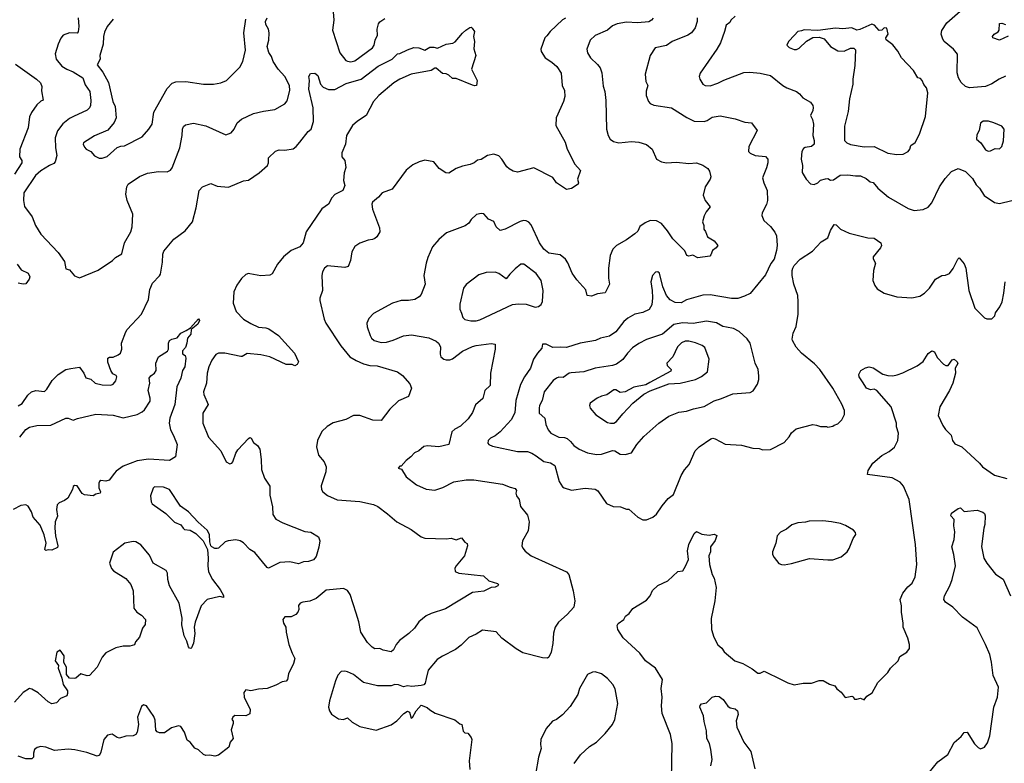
# Model space of a CAD drawing. Extents: x 1933546 to 2138868, y 524910 to 667279.
# Tile 434 of 466: x 2077537 to 2085404, y 613166 to 619110. Entities that reach past the tile are written whole.
import ezdxf

# ---------------------------------------------------------------- set-up
doc = ezdxf.new("R2010")
doc.units = 0

msp = doc.modelspace()

# ---------------------------------------------------------------- linework, layer by layer
at = {"layer": '0CON10XD'}
for points in [[(2080030, 619305), (2080047.5, 619105), (2080036.9, 619025), (2080094.2, 618845), (2080143.8, 618785), (2080157.3, 618777.3), (2080182.7, 618772.7), (2080215, 618780.6), (2080355.7, 618885), (2080368.9, 618905), (2080377.1, 618945), (2080395.7, 618985), (2080394.5, 619035.5), (2080405, 619077.5), (2080415, 619093.3), (2080455, 619119.2)], [(2085415, 618658.6), (2085363.3, 618635), (2085305, 618598), (2085253.6, 618576.4), (2085125, 618564.2), (2085095, 618575.7), (2085058.8, 618608.8), (2085037.8, 618645), (2085028.1, 618685), (2085030.5, 618835), (2084999.2, 618875), (2084925, 618935.8), (2084912.2, 618955), (2084899.4, 618995), (2084905, 619023.8), (2084944.7, 619085.3), (2085052.3, 619177.7)], [(2081897.2, 619122.8), (2081875, 619110), (2081774.6, 619015.4), (2081750.3, 618979.7), (2081732.5, 618965), (2081702, 618875), (2081703.8, 618855), (2081735.7, 618805.7), (2081790.3, 618770.3), (2081828.8, 618735), (2081862.3, 618682.3), (2081872.5, 618585), (2081889.2, 618545), (2081892.9, 618495), (2081882.9, 618455), (2081861.3, 618408.7), (2081824, 618325), (2081820, 618265), (2081895, 618130), (2081912.5, 618075), (2081974.1, 617954.1), (2082017.5, 617905), (2081993.8, 617835), (2082003.3, 617805), (2082000, 617795), (2081945, 617760), (2081905, 617753.3), (2081826.7, 617805), (2081797.3, 617847.3), (2081645.8, 617925.8), (2081515, 617891.4), (2081479.4, 617899.4), (2081447, 617917), (2081428.8, 617935), (2081390.8, 617995), (2081365, 618021.2), (2081325, 618034), (2081275, 618023.8), (2081225, 617992), (2081194.1, 617985.9), (2081167.5, 617965), (2081137.7, 617952.3), (2081075, 617938.8), (2081025, 617920), (2080965, 617884.4), (2080943.3, 617885), (2080889.3, 617919.3), (2080845, 617972.5), (2080775, 617986.7), (2080730, 617975), (2080679.3, 617950.7), (2080624.1, 617905.9), (2080513.3, 617755), (2080433.3, 617725), (2080405, 617690), (2080355, 617650), (2080350, 617635), (2080355.6, 617595), (2080411.8, 617445), (2080413.8, 617415), (2080390.4, 617375), (2080375, 617361.2), (2080355, 617352.2), (2080321.2, 617348.8), (2080255, 617324), (2080215, 617296.2), (2080190.8, 617255), (2080180.8, 617185), (2080162.7, 617137.3), (2080135, 617129.2), (2079997, 617143), (2079972.5, 617125), (2079956.7, 617095), (2079950, 617065), (2079956.7, 616945), (2079936.2, 616885), (2079936, 616865), (2079969.2, 616715), (2079982.5, 616685), (2080104.1, 616504.1), (2080175, 616415.6), (2080225, 616384.3), (2080285, 616358.1), (2080335, 616346.9), (2080393, 616343), (2080555, 616296.2), (2080596.3, 616266.3), (2080655, 616200), (2080668.2, 616165), (2080642.4, 616097.6), (2080565, 616064.5), (2080494.6, 615995.4), (2080425, 615906.2), (2080357.9, 615907.9), (2080255, 615946.9), (2080205, 615945.8), (2080142.5, 615915), (2080041.9, 615888.1), (2079992.7, 615857.3), (2079952.3, 615817.7), (2079916.2, 615745), (2079908.8, 615695), (2079925, 615630), (2079971.2, 615575), (2079986.2, 615535), (2079982, 615495), (2079946, 615385), (2079948.8, 615355), (2079960, 615335), (2079995.8, 615305.8), (2080075, 615272), (2080255, 615258.6), (2080365, 615234.2), (2080397.6, 615217.6), (2080475, 615160.8), (2080551.2, 615095), (2080665.5, 615035.5), (2080745, 614976.2), (2080775, 614964.2), (2080945, 614961.2), (2080985, 614966.7), (2081025, 614953.3), (2081067, 614967), (2081093.6, 614933.6), (2081113, 614923), (2081116.2, 614905), (2081090, 614825), (2081023.8, 614745), (2081014, 614725), (2081017.7, 614697.7), (2081045, 614684.3), (2081244.3, 614664.3), (2081285, 614623.8), (2081355, 614603.8), (2081362, 614595), (2081358, 614585), (2081335, 614574.3), (2081305, 614570.8), (2081245, 614541.1), (2081155, 614532), (2080938.3, 614401.7), (2080825, 614363.8), (2080785.8, 614344.2), (2080725, 614296.7), (2080691.2, 614245), (2080647.6, 614202.4), (2080572, 614148), (2080545.7, 614115), (2080525, 614074), (2080505, 614056), (2080440.3, 614070.3), (2080415, 614083.8), (2080375, 614081.2), (2080353.2, 614093.2), (2080315, 614131.2), (2080262, 614215), (2080247.9, 614297.9), (2080225.8, 614365), (2080178, 614515), (2080155, 614546.7), (2080125, 614563.3), (2079985, 614548.8), (2079905, 614482), (2079855, 614460.8), (2079800, 614455), (2079777.5, 614445), (2079763.6, 614426.4), (2079766.7, 614395), (2079760, 614375), (2079742.5, 614355), (2079705, 614336.7), (2079655, 614336.7), (2079640, 614315), (2079646.2, 614285), (2079663.8, 614255), (2079666.2, 614215), (2079688.8, 614115), (2079714, 614045), (2079736.4, 614003.6), (2079725.9, 613964.1), (2079685, 613880), (2079677.5, 613835), (2079665, 613822.5), (2079635, 613817.5), (2079585, 613790), (2079515, 613763.8), (2079445, 613757.5), (2079385, 613744), (2079345, 613753.3), (2079328.8, 613731.2), (2079330, 613695), (2079377.5, 613595), (2079375, 613560), (2079345, 613546), (2079255, 613547.5), (2079240, 613535), (2079232.5, 613515), (2079241.7, 613501.7), (2079242.5, 613485), (2079227.5, 613432.5), (2079242.5, 613365), (2079218, 613335), (2079207.5, 613295), (2079125, 613231.4), (2079095, 613224), (2079055, 613231.2), (2079025, 613229.2), (2079005, 613236.2), (2078965, 613273.3), (2078935.7, 613285.7), (2078900, 613335), (2078875, 613352), (2078854.2, 613414.2), (2078825, 613461.2), (2078805, 613464.2), (2078751.3, 613448.7), (2078695, 613410), (2078655, 613408), (2078635, 613416.2), (2078625, 613430), (2078619.5, 613509.5), (2078609.7, 613539.7), (2078550, 613625), (2078525, 613632.5), (2078509.3, 613620.7), (2078478.6, 613535), (2078487.1, 613475), (2078475.7, 613415), (2078465, 613396), (2078445, 613385.7), (2078385, 613382.5), (2078335, 613367.1), (2078315, 613372.9), (2078275, 613398), (2078238.9, 613391.1), (2078208.1, 613355), (2078184.6, 613255.4), (2078175, 613232), (2078155, 613223.5), (2078072.6, 613252.6), (2077976.8, 613273.2), (2077925, 613278.9), (2077815, 613269.4), (2077745, 613295.7), (2077705, 613300), (2077677, 613293), (2077655, 613276.7), (2077646.1, 613246.1), (2077646.7, 613215), (2077635, 613202.5), (2077585, 613202.5), (2077525, 613223.8)], [(2078004.2, 619125.8), (2078008.9, 619055), (2078005, 619012.5), (2077995, 619002.9), (2077935, 619004.3), (2077884.6, 618985.4), (2077867, 618963), (2077845.6, 618915), (2077821.7, 618838.3), (2077827.5, 618795), (2077875, 618738.6), (2077913.9, 618713.9), (2077965, 618692.5), (2078040.8, 618645), (2078060.2, 618590.2), (2078096.9, 618535), (2078105.7, 618465), (2078104, 618425), (2078096, 618405), (2078075, 618387.5), (2077966.7, 618335), (2077935, 618320), (2077882, 618278), (2077838.4, 618221.6), (2077820.5, 618165), (2077822.7, 618085), (2077832.5, 618025), (2077820.9, 617975), (2077810.8, 617959.2), (2077775, 617945.5), (2077705, 617901.5), (2077664.5, 617865), (2077571.1, 617725), (2077567.8, 617665), (2077575.5, 617615.5), (2077636, 617535), (2077662, 617465), (2077705, 617396.7), (2077845, 617250), (2077896.1, 617176.1), (2077905, 617117.5), (2077935, 617110), (2077975, 617062.5), (2078015, 617047.5), (2078165, 617106.7), (2078277.5, 617185), (2078301.7, 617208.3), (2078352.1, 617237.9), (2078375.7, 617325), (2078425.6, 617414.4), (2078436.9, 617455), (2078441.9, 617555), (2078396.7, 617665), (2078385.6, 617715), (2078393.1, 617775), (2078405, 617794), (2078494.5, 617855.5), (2078557.9, 617882.1), (2078645, 617895.6), (2078715, 617894.2), (2078742.6, 617907.4), (2078756.5, 617925), (2078815.5, 618085), (2078835.8, 618185), (2078837.1, 618235), (2078845.8, 618255), (2078861.8, 618268.2), (2078925, 618281.9), (2079025, 618262), (2079185, 618188.8), (2079225.8, 618204.2), (2079251.2, 618235), (2079273.8, 618285), (2079310, 618315), (2079405, 618360), (2079485, 618380), (2079575, 618391.2), (2079655, 618436.7), (2079675, 618462.5), (2079695.4, 618545), (2079692.7, 618585), (2079656.2, 618656.2), (2079603.3, 618715), (2079561.9, 618775), (2079548, 618815), (2079527, 618847), (2079515.6, 618895), (2079527.3, 618945), (2079530.6, 619005), (2079524.3, 619034.3), (2079502.7, 619072.7), (2079500.8, 619095), (2079515, 619125.8)], [(2078283.8, 619115), (2078235, 619056.7), (2078215, 619010), (2078206.2, 618975), (2078204, 618915), (2078177, 618823), (2078180, 618795), (2078155, 618750), (2078200.9, 618690.9), (2078246.7, 618606.7), (2078280.7, 618455), (2078298.6, 618415), (2078308.4, 618325), (2078292.8, 618287.2), (2078242.1, 618227.9), (2078135, 618182.5), (2078046.7, 618125), (2078043.8, 618115), (2078055, 618090), (2078067.5, 618075), (2078105, 618056.7), (2078135, 618022.5), (2078173, 618003), (2078195, 618002.5), (2078235, 618017.5), (2078315, 618088), (2078345, 618100), (2078375, 618101.2), (2078515.7, 618174.3), (2078568.8, 618235), (2078594.2, 618275.8), (2078609.5, 618369.5), (2078715, 618558.8), (2078755, 618602), (2078785, 618612.5), (2078865, 618616.9), (2079005, 618594.2), (2079085.7, 618594.3), (2079145, 618606), (2079190, 618625), (2079295, 618730), (2079320, 618775), (2079340.6, 618865), (2079328.2, 619005), (2079344.7, 619115.3)], [(2082951.1, 619125), (2082951.5, 619095), (2082934.4, 619045), (2082905.4, 619004.6), (2082875, 618985.6), (2082750, 618935), (2082705, 618904.2), (2082614.5, 618885.5), (2082574, 618825), (2082533.6, 618673.6), (2082540, 618615), (2082556.4, 618583.6), (2082541.7, 618538.3), (2082543.8, 618505), (2082562.5, 618455), (2082575, 618440), (2082605, 618427.5), (2082745, 618404.3), (2082867.6, 618327.6), (2082925, 618300), (2083005, 618297.1), (2083030, 618305), (2083070, 618330), (2083135, 618342.3), (2083255, 618317.9), (2083331.8, 618291.8), (2083385.4, 618285.4), (2083428.6, 618225), (2083362, 618095), (2083361.2, 618055), (2083373, 618043), (2083412.5, 618025), (2083495.9, 618015.9), (2083513.8, 617995), (2083514, 617965), (2083504.2, 617925), (2083472.9, 617845), (2083482.5, 617805), (2083510.8, 617745), (2083511.9, 617665), (2083505, 617633.8), (2083470, 617565), (2083468, 617545), (2083484, 617505), (2083537.2, 617457.2), (2083571.3, 617411.3), (2083583, 617383), (2083590, 617305), (2083585.5, 617265.5), (2083565.3, 617195), (2083538.3, 617161.7), (2083495, 617070.8), (2083375, 616921.9), (2083329.8, 616900.2), (2083275, 616882.2), (2083225, 616880), (2083055, 616909.5), (2082995, 616908.5), (2082865, 616870.8), (2082822.6, 616847.4), (2082775, 616848.2), (2082735, 616870.6), (2082705.7, 616905), (2082675.8, 616975), (2082648, 617085), (2082635, 617093.8), (2082617.7, 617092.3), (2082594.4, 617065.6), (2082580, 617015), (2082591.9, 616945), (2082594.4, 616885.6), (2082588.3, 616831.7), (2082567, 616793), (2082515, 616769.2), (2082453.3, 616755), (2082395, 616722.9), (2082365, 616697.5), (2082300.8, 616615), (2082250.3, 616579.7), (2082176.6, 616563.4), (2082136.7, 616545), (2082093.8, 616536.2), (2082014.5, 616525.5), (2081905, 616489.5), (2081856.9, 616493.1), (2081798.3, 616488.3), (2081745, 616515.7), (2081715, 616516.7), (2081708.6, 616485), (2081674, 616445), (2081643.8, 616395), (2081618.5, 616325), (2081570.3, 616255), (2081538.5, 616195), (2081502.3, 616065), (2081492.8, 615967.2), (2081465, 615912), (2081375, 615816.2), (2081335, 615784.3), (2081298.8, 615765), (2081280, 615745), (2081278.8, 615725), (2081286.2, 615715), (2081315, 615700.6), (2081515, 615657.5), (2081595, 615659.2), (2081630, 615645), (2081662.5, 615622.5), (2081725, 615578.9), (2081777.6, 615567.6), (2081812.5, 615545), (2081848.3, 615418.3), (2081875, 615376.7), (2081887.7, 615367.7), (2081945, 615350), (2082055.9, 615365.9), (2082135.9, 615355.9), (2082157.5, 615345), (2082225, 615242.5), (2082278.3, 615218.3), (2082336.4, 615216.4), (2082385, 615197.5), (2082405, 615197.5), (2082475, 615132.5), (2082515, 615112.5), (2082545, 615112.5), (2082595, 615133.3), (2082625, 615156.2), (2082670.8, 615225), (2082718.3, 615281.7), (2082761.2, 615315), (2082823.2, 615466.8), (2082849.2, 615510.8), (2082885.3, 615554.7), (2082935, 615664.4), (2082965, 615695.7), (2083059.7, 615760.3)], [(2082598.3, 619121.7), (2082586.2, 619105), (2082565, 619094), (2082474.5, 619084.5), (2082385, 619088.9), (2082312, 619078), (2082275, 619060), (2082232.5, 619025), (2082135, 618984.2), (2082094, 618945), (2082068, 618875), (2082074.4, 618844.4), (2082099.2, 618805), (2082152.6, 618752.6), (2082174.2, 618725), (2082188.8, 618685), (2082198.3, 618578.3), (2082212.2, 618535), (2082220.5, 618465), (2082225.6, 618235), (2082238.6, 618185), (2082255, 618153.8), (2082282.5, 618135), (2082325, 618126), (2082425, 618135.6), (2082485, 618130.6), (2082545, 618111.2), (2082590, 618075), (2082626.1, 617996.1), (2082665, 617973.8), (2082706.1, 617966.1), (2082785, 617970.8), (2082885, 617960), (2082945, 617966.7), (2082995, 617946.7), (2083035, 617920), (2083048.8, 617898.8), (2083059.2, 617855), (2083052.9, 617835), (2083013.8, 617775), (2082997, 617707), (2083013.3, 617665), (2083053.3, 617615), (2083021.2, 617575), (2083005, 617542.5)], [(2083255, 619138), (2083220, 619105), (2083211.7, 619088.3), (2083181.2, 619065), (2083170, 619015), (2083137.1, 618925), (2083108.6, 618875), (2082975, 618683.3), (2082967.5, 618655), (2082970.8, 618635), (2082995, 618594), (2083015, 618584.2), (2083055, 618580.6), (2083115, 618601.9), (2083162.2, 618627.8), (2083322.6, 618687.4), (2083371.7, 618691.7), (2083453.2, 618683.2), (2083535, 618662.5), (2083635, 618584), (2083665.7, 618565.7), (2083745, 618535.8), (2083766.7, 618516.7)], [(2077525, 616024), (2077557.9, 616042.1), (2077602.8, 616107.2), (2077630.8, 616135), (2077665, 616145.6), (2077735, 616138.8), (2077754.1, 616155.9), (2077797.5, 616225), (2077845, 616273.1), (2077905, 616312.5), (2077945, 616322.5), (2078015, 616331.2), (2078050.8, 616285), (2078066.1, 616246.1), (2078105.9, 616235.9), (2078140, 616205), (2078195, 616190), (2078265, 616188.8), (2078285, 616196.7), (2078305.9, 616224.1), (2078312.5, 616255), (2078307.5, 616265), (2078280, 616280), (2078264.4, 616304.4), (2078241.9, 616371.9), (2078240, 616405), (2078255, 616412.5), (2078285, 616413.3), (2078325, 616430), (2078342.5, 616445), (2078353.1, 616475), (2078349.2, 616525), (2078385.7, 616615), (2078396.6, 616633.4), (2078509.2, 616755), (2078565, 616872.5), (2078575.6, 616954.4), (2078597, 617003), (2078655, 617061.2), (2078663.2, 617076.8), (2078678.3, 617171.7), (2078680.8, 617235), (2078689.5, 617260.5), (2078768, 617355), (2078858.8, 617421.2), (2078918.9, 617495), (2078946.4, 617605), (2078972, 617745), (2078996.7, 617775), (2079065, 617800), (2079115, 617778.8), (2079205, 617770), (2079325, 617821.2), (2079365, 617826.2), (2079450, 617885), (2079516.2, 617945), (2079524, 617965), (2079526, 618005), (2079582.2, 618057.8), (2079611.1, 618068.9), (2079655, 618066.9), (2079721.1, 618078.9), (2079745, 618095.7), (2079775, 618130), (2079843, 618217), (2079865, 618235.7), (2079883.6, 618295), (2079881.8, 618405), (2079847.1, 618555), (2079853.3, 618625), (2079848.6, 618655), (2079861.2, 618678.8), (2079895, 618682), (2079920, 618665), (2079941.9, 618595), (2079960.9, 618570.9), (2080005, 618552.9), (2080055, 618551.3), (2080145, 618599.2), (2080266, 618634), (2080400.9, 618739.1), (2080512.5, 618795), (2080555, 618837.8), (2080575, 618839.1), (2080635, 618870), (2080687.3, 618887.3), (2080725, 618886.2), (2080775, 618867.5), (2080815, 618890), (2080845, 618889.2), (2080875, 618882), (2080945, 618914), (2080997.7, 618922.3), (2081015.9, 618934.1), (2081075, 619003.3), (2081102.5, 619025), (2081135, 619046.7), (2081145, 619050), (2081153, 619043), (2081170, 619015), (2081162.5, 618975), (2081170, 618935), (2081167, 618877), (2081182.5, 618825), (2081147.5, 618715), (2081191.2, 618625), (2081186, 618584), (2081175, 618580), (2081155, 618586.7), (2081025, 618640), (2080995, 618640), (2080965, 618667.5), (2080945, 618676.7), (2080915, 618680), (2080865, 618722.5), (2080855, 618722.5), (2080825, 618703.8), (2080664.2, 618675.8), (2080575, 618635.8), (2080526, 618605), (2080406, 618505), (2080363.4, 618456.6), (2080305.5, 618344.5), (2080235, 618297.5), (2080197.5, 618265), (2080147.5, 618185), (2080139.6, 618115), (2080112.1, 618045), (2080112, 618015), (2080134.5, 617984.5), (2080142.5, 617927.5), (2080130.8, 617885), (2080125.6, 617825), (2080136, 617785), (2080120, 617745), (2080055, 617712.2), (2080031.4, 617685), (2080005.5, 617634.5), (2079952.4, 617597.6), (2079825.4, 617415), (2079801.8, 617325), (2079775, 617295.4), (2079705.4, 617264.6), (2079644.6, 617215.4), (2079598.1, 617155), (2079555, 617078), (2079535, 617068.6), (2079465, 617061.1), (2079377.1, 617077.1), (2079365, 617080), (2079345, 617072.9), (2079308.3, 617041.7), (2079270.9, 616989.1), (2079246.9, 616935), (2079242.9, 616845), (2079266.6, 616776.6), (2079325, 616716), (2079382.6, 616682.6), (2079445, 616652.9), (2079502.7, 616647.3), (2079528, 616638), (2079605, 616584.2), (2079734, 616445), (2079765.8, 616375), (2079755, 616354), (2079735, 616342.5), (2079715, 616352.5), (2079665, 616354.5), (2079535, 616415.6), (2079465, 616431.2), (2079355, 616442.3), (2079315, 616417.3), (2079305, 616417.1), (2079175, 616445.5), (2079126.6, 616443.4), (2079105, 616432.5), (2079071.7, 616388.3), (2079049.4, 616335), (2079035.4, 616285), (2079030.9, 616205), (2079006.7, 616135), (2079008.1, 616115), (2079044.3, 616035), (2079001.2, 615965), (2078999.2, 615885), (2079045, 615773.8), (2079144.3, 615664.3), (2079186.7, 615575), (2079215, 615560), (2079232.5, 615565), (2079240, 615575), (2079264.2, 615645.8), (2079279.5, 615670.5), (2079365, 615762), (2079375, 615770), (2079385.7, 615765.7), (2079405, 615730), (2079437, 615707), (2079455.8, 615675.8), (2079466, 615595), (2079468, 615515), (2079494.1, 615444.1), (2079535, 615380), (2079535, 615310), (2079555.8, 615215), (2079560, 615155), (2079585, 615116.2), (2079638.3, 615088.3), (2079815, 615020), (2079863.2, 615013.2), (2079925, 614976), (2079936.4, 614945), (2079927.2, 614892.8), (2079905, 614818.1), (2079885, 614792.5), (2079845, 614778.5), (2079805, 614777.5), (2079765, 614758.9), (2079695, 614777.5), (2079615, 614770), (2079525, 614726.2), (2079515, 614731.2), (2079415, 614850), (2079375, 614873.8), (2079325, 614927.1), (2079297.5, 614945), (2079265, 614952.7), (2079203.3, 614945), (2079180, 614935), (2079125, 614886.2), (2079113.6, 614883.6), (2079095, 614883.3), (2079072.5, 614895), (2079063.8, 614903.8), (2079056.1, 614936.1), (2079052.5, 614995), (2079035, 615028.8), (2078963.3, 615093.3), (2078885, 615175.7), (2078821.9, 615221.9), (2078735, 615354.2), (2078685, 615372.9), (2078613.3, 615375), (2078604.2, 615365), (2078582, 615305), (2078588.6, 615255), (2078595, 615240.8), (2078705, 615162.9), (2078775, 615094), (2078825, 615071.2), (2078842, 615045), (2078855, 615036), (2078898.8, 615028.8), (2078945, 615003.3), (2079004.1, 614944.1), (2079036.7, 614875), (2079044.2, 614804.2), (2079039.4, 614745), (2079045.6, 614695), (2079078, 614635), (2079140, 614555), (2079166, 614506), (2079165, 614490), (2079135, 614498.8), (2079035, 614474), (2078985.8, 614425), (2078937.8, 614295), (2078932.2, 614255), (2078937, 614203), (2078925.7, 614125), (2078910.5, 614089.5), (2078905, 614083.3), (2078895, 614086.2), (2078885, 614096.7), (2078872.9, 614142.9), (2078850, 614185), (2078833, 614273), (2078836, 614325), (2078810.5, 614445), (2078733.1, 614583.1), (2078721.1, 614635), (2078717.8, 614685), (2078707.2, 614707.2), (2078604.4, 614765), (2078575, 614830), (2078505, 614910.8), (2078465, 614935.7), (2078445, 614937.5), (2078375.8, 614924.2), (2078353.6, 614906.4), (2078285, 614853.3), (2078254.5, 614764.5), (2078271.7, 614721.7), (2078286.2, 614705), (2078385, 614644), (2078424.2, 614595), (2078443.1, 614545), (2078450, 614405), (2078473.8, 614375), (2078511.2, 614351.2), (2078541.2, 614315), (2078540, 614275), (2078518.8, 614245), (2078493.3, 614175), (2078463, 614137), (2078455, 614112.5), (2078417.7, 614102.3), (2078365, 614102.5), (2078305, 614089.2), (2078225, 614048), (2078196, 614015), (2078155, 613933.3), (2078095, 613866.7), (2078075, 613866.2), (2078025, 613880), (2077985, 613846.2), (2077975, 613844), (2077935, 613847.5), (2077910, 613875), (2077910, 613935), (2077890.7, 613970.7), (2077891.2, 614025), (2077859.5, 614069.5), (2077832.9, 614055), (2077821.2, 613985), (2077846.4, 613946.4), (2077843.8, 613925), (2077873.3, 613845), (2077883.3, 613795), (2077918, 613745), (2077920, 613725), (2077912.5, 613705), (2077862.5, 613685), (2077830.7, 613649.3), (2077795, 613640), (2077765, 613656.7), (2077685, 613729.4), (2077635, 613758.8), (2077615, 613763.3), (2077565, 613732.5), (2077495, 613654.3)], [(2084545, 618032), (2084595, 618033.8), (2084636.7, 618055), (2084650, 618075), (2084658.8, 618105), (2084693, 618127), (2084728, 618195), (2084774, 618335), (2084794, 618525), (2084783.8, 618565), (2084762.4, 618592.4), (2084748, 618625), (2084735, 618638.8), (2084712.5, 618645), (2084678.6, 618705), (2084583.3, 618805), (2084555, 618857.5), (2084515, 618910), (2084459.3, 618949.3), (2084458.8, 618965), (2084476.7, 618995), (2084465, 619042.5), (2084445, 619043.8), (2084425, 619026.7), (2084405, 619022.5), (2084366.4, 619066.4), (2084345, 619073.3), (2084249.5, 619030.5), (2084225, 619026.7), (2084185, 619046), (2084115, 619036), (2084055, 619042), (2083915, 619022.5), (2083805, 619030), (2083785, 619020), (2083755, 619016.7), (2083727.5, 618985), (2083680, 618935), (2083667.5, 618905), (2083685, 618886.7), (2083725, 618872.9), (2083745, 618872.9), (2083765, 618881.2), (2083825, 618937.5), (2083875, 618967.5), (2083925, 618970), (2083965, 618957.5), (2084015, 618896.7), (2084075, 618861.2), (2084125, 618858), (2084175, 618883.3), (2084201.7, 618881.7), (2084215, 618870), (2084210, 618745), (2084194.4, 618635.6), (2084194.2, 618595), (2084166.4, 618476.4), (2084157.8, 618375), (2084127.9, 618257.9), (2084126.7, 618145), (2084145, 618125.6), (2084175, 618112.2), (2084285, 618094.5), (2084365, 618095.5), (2084475, 618044), (2084545, 618032)], [(2085435, 618978.1), (2085365, 618947.5), (2085312.5, 618965), (2085310, 618975), (2085323.8, 618995), (2085355, 619012.9), (2085364.3, 619025), (2085365, 619080), (2085385, 619081.2), (2085415, 619071.2)], [(2077504.3, 618754.3), (2077672.5, 618635), (2077704.3, 618605), (2077714.5, 618575), (2077711.9, 618541.9), (2077723.3, 618466.7), (2077705, 618458), (2077675, 618429.2), (2077631.4, 618368.6), (2077616.1, 618333.9), (2077605.3, 618245), (2077538.9, 618075), (2077534.6, 618015), (2077554.6, 617984.6), (2077554.6, 617965), (2077495, 617874.4)], [(2083766.7, 618516.7), (2083795.9, 618485.9), (2083855, 618450), (2083873.8, 618425), (2083877.7, 618407.7), (2083875.8, 618384.2), (2083856, 618345), (2083872.3, 618312.3), (2083880.7, 618275), (2083874.2, 618185), (2083886.4, 618145), (2083885, 618116.2), (2083865, 618095.3), (2083812.6, 618087.4), (2083800, 618080), (2083785.8, 618055), (2083782, 617995), (2083791.2, 617945), (2083788.3, 617888.3), (2083822.5, 617835), (2083857, 617797), (2083885, 617792), (2083914.3, 617805.7), (2083935, 617826.2), (2083975, 617838.8), (2083995, 617840), (2084015, 617827.5), (2084039.3, 617830.7), (2084093.1, 617866.9), (2084155, 617871.1), (2084215, 617860.6), (2084255, 617860.8), (2084300.9, 617840.9), (2084333.8, 617815), (2084357.3, 617807.3), (2084395, 617764.3), (2084480.2, 617690.2), (2084635, 617600), (2084685, 617584), (2084755, 617592.5), (2084795, 617611.2), (2084825, 617646.7), (2084886.2, 617775), (2084930.8, 617839.2), (2084983.1, 617896.9), (2085035, 617920), (2085095, 617896.2), (2085149.8, 617839.8), (2085179.1, 617789.1), (2085205, 617763.3), (2085243.8, 617705), (2085325, 617648.8), (2085365, 617641.2), (2085463.6, 617663.6)], [(2085275, 618058), (2085295, 618062.5), (2085330.7, 618079.3), (2085365, 618078.8), (2085385, 618097.5), (2085397.3, 618142.7), (2085402, 618235), (2085385, 618260), (2085320, 618285), (2085277.7, 618297.7), (2085235, 618298), (2085215, 618282.5), (2085203.8, 618225), (2085185, 618190), (2085181.2, 618155), (2085216.8, 618126.8), (2085255, 618069.4), (2085275, 618058)], [(2083005, 617542.5), (2082993.3, 617495), (2083002.5, 617465), (2083002.5, 617435), (2083016.7, 617416.7), (2083032.5, 617375), (2083085, 617343.3), (2083116.1, 617306.1), (2083103.3, 617285), (2083072.5, 617265), (2083060.7, 617229.3), (2083050.5, 617219.5), (2082955.9, 617205.9), (2082915, 617226.7), (2082885, 617220), (2082867.5, 617225), (2082851.1, 617261.1), (2082755, 617358.1), (2082713.3, 617423.3), (2082665, 617480), (2082625, 617503.1), (2082575, 617504.4), (2082535, 617486.9), (2082492.6, 617457.4), (2082475, 617418.8), (2082452, 617398), (2082385, 617350.8), (2082304.5, 617305.5), (2082275.6, 617274.4), (2082255.7, 617224.3), (2082242.5, 617125), (2082242, 617045), (2082250, 616995), (2082215, 616926.7), (2082155, 616918.8), (2082105, 616900), (2082072.5, 616905), (2082059.7, 616949.7), (2081989.5, 617029.5), (2081952.7, 617082.7), (2081916.8, 617166.8), (2081898.8, 617195), (2081855, 617230), (2081765, 617242.5), (2081725, 617274.4), (2081690.4, 617325), (2081625, 617468.8), (2081605, 617492), (2081585, 617502.5), (2081563.9, 617503.9), (2081535, 617495.7), (2081415, 617435.8), (2081375, 617423.8), (2081342.9, 617452.9), (2081325, 617496.2), (2081283.3, 617515), (2081245, 617558.8), (2081225, 617561.2), (2081186, 617554), (2081145, 617512.5), (2081125.9, 617484.1), (2081097.3, 617462.7), (2080947.5, 617405), (2080885, 617353.3), (2080836.2, 617295), (2080799.3, 617209.3), (2080784.2, 617165), (2080766, 617065), (2080778.1, 616995), (2080745, 616913.3), (2080730, 616895), (2080695, 616874), (2080645, 616866), (2080584.1, 616865.9), (2080516.1, 616843.9), (2080365, 616761.2), (2080327.7, 616722.3), (2080312, 616685), (2080312.5, 616655), (2080336.7, 616585), (2080348.1, 616565), (2080370, 616545), (2080425, 616528.2), (2080467.9, 616532.1), (2080522.4, 616547.6), (2080605, 616583.8), (2080668.3, 616591.7), (2080805, 616565.6), (2080865, 616540.8), (2080883.8, 616525), (2080898.8, 616495), (2080897.5, 616435), (2080903.3, 616415), (2080925, 616396.7), (2080945, 616390), (2080975, 616390), (2080995, 616398), (2081075, 616459.2), (2081155, 616498.6), (2081185, 616505.8), (2081305, 616522), (2081335.8, 616515.8), (2081337.5, 616475), (2081300, 616285), (2081297.1, 616185), (2081252.9, 616145), (2081237.3, 616082.7), (2081177.9, 616032.1), (2081155, 615970), (2081120.9, 615919.1), (2081058.5, 615861.5), (2081015, 615837.8), (2080990.5, 615815), (2080966.7, 615715), (2080885, 615696.7), (2080795, 615704), (2080765, 615698.8), (2080725, 615664), (2080692.7, 615647.3), (2080663.3, 615615), (2080625, 615586.7), (2080585, 615540), (2080575, 615540), (2080560, 615525), (2080586.7, 615516.7), (2080626.2, 615455), (2080707.5, 615392.5), (2080785, 615358), (2080855, 615350), (2080919.1, 615370.9), (2081005, 615415.8), (2081105, 615430.8), (2081165, 615431.9), (2081395, 615397.5), (2081455, 615372), (2081495, 615363.3), (2081505.9, 615345.9), (2081502, 615325), (2081507.5, 615305), (2081528, 615275), (2081538.3, 615218.3), (2081595, 615150), (2081608.2, 615095), (2081600.8, 615025), (2081555.9, 614944.1), (2081550, 614905), (2081556.2, 614885), (2081575, 614861.2), (2081623.3, 614825), (2081906.7, 614695), (2081923.9, 614673.9), (2081959.2, 614545), (2081972.5, 614465), (2081965.8, 614415), (2081912, 614355), (2081842, 614295), (2081815.8, 614255), (2081802.5, 614205), (2081797, 614123), (2081784, 614055), (2081765.7, 614014.3), (2081755, 614006.2), (2081715, 614008), (2081558.3, 614048.3), (2081505, 614080), (2081388.8, 614165), (2081345, 614216), (2081235, 614229.2), (2081185, 614196.9), (2081125, 614170.8), (2081065, 614109.2), (2081018.8, 614075), (2080915, 614022.5), (2080873.8, 613995), (2080800.3, 613909.7), (2080783.8, 613843.8), (2080778, 613805), (2080766.4, 613793.6), (2080745, 613786.9), (2080669.4, 613780.6), (2080635, 613784.3), (2080605, 613777.5), (2080565, 613792.5), (2080535, 613795.8), (2080505, 613784), (2080395, 613784), (2080285, 613811.2), (2080205, 613874.3), (2080155, 613897.5), (2080135, 613902.5), (2080105, 613898.8), (2080080.3, 613869.7), (2080061.4, 613825), (2080011.5, 613665), (2080005.7, 613615), (2080012.5, 613585), (2080028.6, 613558.6), (2080085, 613522), (2080123.6, 613516.4), (2080155, 613530), (2080192.5, 613495), (2080255, 613460), (2080385, 613430), (2080505, 613472.5), (2080550, 613505), (2080607, 613563), (2080635, 613582.5), (2080652.5, 613575), (2080665, 613527.5), (2080675, 613532.5), (2080703.8, 613585), (2080745, 613631.2), (2080792.7, 613612.7), (2080815, 613593.8), (2080855.7, 613565.7), (2081015, 613513.8), (2081055, 613480), (2081070, 613475), (2081081.7, 613421.7), (2081095, 613410), (2081116.7, 613406.7), (2081145, 613372.5), (2081150, 613355), (2081127.5, 613185), (2081132.5, 613115)], [(2083059.7, 615760.3), (2083075, 615764), (2083095, 615759.2), (2083175, 615716.7), (2083305, 615709.2), (2083394.2, 615684.2), (2083445, 615681.2), (2083475, 615671.2), (2083535, 615674), (2083645, 615730), (2083686.7, 615775), (2083705, 615807.5), (2083740.5, 615839.5), (2083875, 615873.8), (2083905, 615870), (2083937, 615857), (2083985, 615857.5), (2083995, 615852.5), (2084035, 615860), (2084045, 615870), (2084075, 615880), (2084105, 615910), (2084126.2, 615955), (2084126.2, 615985), (2084105, 616037.5), (2084034.2, 616164.2), (2083930, 616315), (2083888.3, 616358.3), (2083783.4, 616443.4), (2083742, 616492), (2083711.4, 616545), (2083708.1, 616555), (2083718.6, 616605), (2083741.5, 616658.5), (2083756.9, 616755), (2083758.6, 616855), (2083754.3, 616905), (2083723.3, 616995), (2083710.6, 617065), (2083710, 617105), (2083715.7, 617124.3), (2083726.2, 617145), (2083773.3, 617195), (2083871.7, 617258.3), (2083941.2, 617335), (2083994.4, 617365.6), (2084014.6, 617425.4), (2084045, 617472.5), (2084060.7, 617470.7), (2084096.7, 617435), (2084165, 617402.9), (2084315, 617367.1), (2084365, 617362.9), (2084418, 617325), (2084421.9, 617305), (2084414.4, 617285), (2084355.8, 617215), (2084357.5, 617197.5), (2084376.2, 617165), (2084358.8, 617105), (2084354, 617025), (2084370, 616985), (2084389.2, 616959.2), (2084445, 616923.8), (2084545, 616893.8), (2084665, 616886.2), (2084728.8, 616901.2), (2084766.7, 616925), (2084806.2, 616965), (2084855, 617036.2), (2084905, 617063.8), (2084935, 617066.7), (2084967.7, 617082.3), (2084995, 617120), (2085032.5, 617195), (2085045, 617206.7), (2085085, 617157.5), (2085095.8, 617125), (2085120.8, 616945), (2085168.8, 616805), (2085246.4, 616726.4), (2085265, 616717.5), (2085305, 616717.5), (2085328.3, 616741.7), (2085333.9, 616766.1), (2085370, 616815), (2085386.2, 616855), (2085401.2, 616925), (2085410, 617015)], [(2077517.6, 617155), (2077549.5, 617109.5), (2077604, 617085), (2077617.1, 617055), (2077614, 617035), (2077585, 616999.2), (2077565, 616995.7), (2077525, 617004.5)], [(2081141.7, 616701.7), (2081185, 616703.3), (2081215, 616711.9), (2081475, 616832.2), (2081521.9, 616838.1), (2081584.6, 616835.4), (2081655, 616813.1), (2081682.1, 616817.9), (2081705, 616833.8), (2081713.6, 616856.4), (2081720.4, 616945), (2081704, 617024), (2081665, 617080.6), (2081565, 617156.7), (2081540, 617155), (2081495, 617117.5), (2081453, 617077), (2081425, 617038.8), (2081365, 617080.8), (2081335, 617092.5), (2081265, 617090), (2081205, 617071.2), (2081105, 616993.8), (2081082.9, 616965), (2081054.2, 616835), (2081054.1, 616795.9), (2081066.9, 616765), (2081078.8, 616728.8), (2081095, 616714), (2081141.7, 616701.7)], [(2077537, 615773), (2077585, 615832.9), (2077615, 615853.1), (2077675, 615867.1), (2077785, 615869.4), (2077905, 615925.8), (2077925, 615924), (2077965, 615907.5), (2077998.8, 615921.2), (2078145, 615955.7), (2078285, 615948.2), (2078365, 615926.2), (2078475, 615953.8), (2078515.5, 615974.5), (2078535, 615991.2), (2078579.3, 616060.7), (2078579.6, 616085), (2078564.6, 616145), (2078576.4, 616205), (2078572.5, 616245), (2078585, 616264.2), (2078615.4, 616284.6), (2078628.6, 616305), (2078625.6, 616364.4), (2078646.7, 616415), (2078718.8, 616461.2), (2078726.2, 616475), (2078726.7, 616525), (2078735, 616546.2), (2078753, 616557), (2078795, 616567.5), (2078825, 616603.8), (2078865.9, 616624.1), (2078903, 616647), (2078965, 616720), (2078972.5, 616705), (2078960, 616675), (2078906.2, 616633.8), (2078903.3, 616595), (2078877.5, 616565), (2078873.3, 616525), (2078861.7, 616488.3), (2078837.7, 616462.3), (2078838.8, 616438.8), (2078858.8, 616425), (2078864, 616405), (2078855.6, 616335), (2078837.5, 616305), (2078825, 616243.3), (2078791.4, 616175), (2078777.8, 616035), (2078736.2, 615925), (2078731.2, 615885), (2078740.9, 615830.9), (2078766.3, 615786.3), (2078794, 615715), (2078782.5, 615615), (2078735, 615587.5), (2078565, 615595.7), (2078475, 615584.4), (2078365, 615540.8), (2078308.3, 615501.7), (2078293.8, 615485), (2078250.7, 615429.3), (2078225, 615420), (2078185, 615427.5), (2078175, 615417.5), (2078168.8, 615405), (2078168.3, 615368.3), (2078182.5, 615335), (2078180, 615325), (2078145, 615316.7), (2078123, 615303), (2078055, 615312.5), (2078035, 615322.5), (2077995, 615382.5), (2077975, 615387.5), (2077965, 615377.5), (2077959.2, 615355), (2077920.6, 615285), (2077895, 615265.6), (2077852.2, 615247.8), (2077836.9, 615233.1), (2077830.6, 615195), (2077839.5, 615140.5), (2077820, 615095), (2077817.5, 615045), (2077823.8, 614985), (2077842.5, 614905), (2077838.3, 614891.7), (2077795, 614870), (2077765, 614873.3), (2077745, 614867.5), (2077737.5, 614875), (2077749.2, 614925), (2077732, 614992), (2077699.8, 615069.8), (2077645, 615134), (2077631.1, 615175), (2077605, 615220.8), (2077585, 615230.6), (2077545, 615227.3), (2077485, 615195.5)], [(2082375, 615633.5), (2082425, 615648), (2082467.8, 615715), (2082523.1, 615776.9), (2082644, 615886), (2082725, 615940), (2082805, 615973.1), (2082865, 615980), (2082920.9, 615999.1), (2083005, 616017.1), (2083085, 616064), (2083145, 616080.6), (2083235, 616120), (2083375, 616130), (2083396.8, 616143.2), (2083433, 616197), (2083444.2, 616235), (2083444.1, 616264.1), (2083438.8, 616315), (2083414.2, 616364.2), (2083373.9, 616523.9), (2083349.5, 616559.5), (2083285, 616618), (2083240.5, 616640.5), (2083185, 616650.8), (2083155, 616658.1), (2083105, 616685.5), (2083025, 616700), (2082918, 616682), (2082833.1, 616686.9), (2082765, 616673.6), (2082674.3, 616595), (2082545, 616554.4), (2082485, 616521.4), (2082434, 616486), (2082392.9, 616445), (2082355, 616394.3), (2082305, 616356.9), (2082274.5, 616345.5), (2082134.5, 616325.5), (2082045, 616294.5), (2081942.4, 616287.6), (2081926.9, 616283.1), (2081879.5, 616250.5), (2081845, 616253.1), (2081825, 616245.7), (2081800, 616225), (2081728.1, 616135), (2081710.6, 616065), (2081690, 616025), (2081686.6, 616003.4), (2081688.1, 615965), (2081731.9, 615925), (2081740.8, 615875), (2081760.8, 615830.8), (2081780.6, 615805), (2081845, 615772.3), (2081890, 615770), (2081912.1, 615762.1), (2081938.7, 615738.7), (2081963.8, 615705), (2082006.6, 615676.6), (2082075, 615648.6), (2082145, 615634.4), (2082185, 615635.6), (2082275, 615667.5), (2082293.6, 615663.6), (2082335, 615638.2), (2082375, 615633.5)], [(2082256.5, 615883.5), (2082285, 615884.3), (2082305, 615897.5), (2082355, 615960), (2082435, 616043.8), (2082525, 616116.9), (2082575, 616142.9), (2082725, 616198.6), (2082815, 616204.4), (2082936.4, 616233.6), (2082985, 616257.5), (2083034, 616295), (2083047.1, 616395), (2083010.5, 616490.5), (2082991.4, 616505), (2082937.1, 616527.1), (2082885, 616539.8), (2082855, 616540), (2082825, 616526.2), (2082791.8, 616495), (2082755, 616415.6), (2082706.9, 616365), (2082710, 616345), (2082741.5, 616315), (2082739.5, 616300.5), (2082571.3, 616208.7), (2082539.2, 616190.9), (2082445, 616172.7), (2082375, 616135.6), (2082335, 616130.9), (2082301.1, 616151.1), (2082285, 616150.4), (2082228.2, 616111.8), (2082185, 616101.1), (2082151.4, 616085), (2082094.6, 616045.4), (2082089.1, 616025), (2082095.4, 616005.4), (2082141.5, 615951.5), (2082235, 615890.7), (2082256.5, 615883.5)], [(2084694.2, 614915), (2084644.3, 615274.3), (2084599.8, 615379.8), (2084573.4, 615413.4), (2084507.4, 615447.4), (2084312.5, 615475), (2084316.2, 615505), (2084355, 615566.2), (2084424.6, 615625.4), (2084485, 615659.2), (2084527.4, 615692.6), (2084554.2, 615745), (2084560, 615805), (2084543.3, 615855), (2084542, 615885), (2084500.8, 616015), (2084385, 616146.4), (2084365, 616156.1), (2084335, 616151.5), (2084302.2, 616165), (2084271.1, 616215), (2084245.8, 616255), (2084242.9, 616275), (2084258.2, 616305), (2084295, 616328.1), (2084324.6, 616334.6), (2084356.9, 616326.9), (2084435, 616277.5), (2084475, 616265.8), (2084515, 616264.2), (2084549.1, 616270.9), (2084594.3, 616285.7), (2084707.3, 616342.7), (2084755, 616378.8), (2084795, 616441.2), (2084825, 616464), (2084845.8, 616455.8), (2084868.3, 616408.3), (2084917.5, 616355), (2084937.5, 616345), (2084956.2, 616345), (2084988.3, 616391.7), (2085005, 616397.5), (2085028, 616375), (2085032, 616362), (2085012.5, 616325), (2085014, 616285), (2084994.2, 616205), (2084966.9, 616145), (2084890, 616015), (2084876, 615945), (2084914.2, 615865), (2084934.6, 615834.6), (2084978.7, 615788.7), (2084990.6, 615745), (2085008.3, 615718.3), (2085065, 615696.2), (2085205.7, 615565.7), (2085230, 615535), (2085325, 615470), (2085425, 615442.5)], [(2085255, 614116), (2085188.9, 614248.9), (2085070, 614335), (2084993.3, 614415), (2084934.1, 614454.1), (2084921.2, 614475), (2084927.5, 614505), (2084968.8, 614585), (2084987.1, 614635), (2085015.7, 614744.3), (2085001.9, 614835), (2084984.4, 614895), (2085004, 614955), (2085008.8, 615015), (2085000, 615065), (2085003.3, 615115), (2084976.7, 615145), (2084982.5, 615165), (2085035, 615202.5), (2085055, 615206.7), (2085085, 615177.5), (2085188.8, 615188.8), (2085233.6, 615173.6), (2085245, 615162.5), (2085251.2, 615145), (2085249.4, 615075), (2085240, 615045), (2085220.9, 614899.1), (2085241.4, 614805), (2085264, 614765), (2085335, 614678.8), (2085396.6, 614636.6), (2085452.9, 614505)], [(2083645, 614753.3), (2083705, 614763.3), (2083847, 614803), (2083995, 614791.2), (2084035, 614793.3), (2084100, 614815), (2084147.5, 614855), (2084166.1, 614883.9), (2084196.4, 614963.6), (2084217.5, 614995), (2084215, 615010), (2084198.3, 615028.3), (2084135, 615066.7), (2084095, 615082.5), (2084023, 615097), (2083955, 615103.3), (2083845, 615102.5), (2083816.4, 615093.6), (2083755, 615087.5), (2083707.5, 615072.5), (2083665, 615037.5), (2083617, 615013), (2083590, 614985), (2083580, 614925), (2083552.5, 614855), (2083552.5, 614835), (2083565, 614810), (2083603.6, 614763.6), (2083623.6, 614753.6), (2083645, 614753.3)], [(2082745.9, 613034.1), (2082749.2, 613325), (2082736.7, 613395), (2082670.5, 613565), (2082664.3, 613625), (2082670.8, 613695), (2082662.5, 613765), (2082674.2, 613835), (2082618.6, 613925), (2082537.5, 613985), (2082492.9, 614045), (2082358.3, 614168.3), (2082315.7, 614235.7), (2082312, 614268), (2082318, 614282), (2082363.3, 614315), (2082378.3, 614341.7), (2082405.9, 614364.1), (2082436.1, 614403.9), (2082545, 614468.8), (2082575, 614503.3), (2082594.2, 614545.8), (2082635, 614586.2), (2082715.5, 614624.5), (2082795, 614700), (2082835, 614703.8), (2082857.1, 614742.9), (2082881.2, 614795), (2082874.1, 614864.1), (2082884.2, 614915), (2082925, 615002.5), (2082945, 615017.5), (2082987, 614997), (2083045, 614990), (2083085, 614997.5), (2083106.4, 614986.4), (2083095, 614947.5), (2083056.7, 614895), (2083056, 614855), (2083043.8, 614825), (2083050, 614755), (2083070.8, 614675), (2083086, 614645), (2083102.3, 614572.3), (2083091.4, 614465), (2083062.3, 614322.3), (2083064, 614235), (2083084, 614175), (2083115, 614113.8), (2083146.2, 614085), (2083166.1, 614056.1), (2083250, 613985), (2083315, 613963.8), (2083390, 613920), (2083435, 613886), (2083454.1, 613885.9), (2083485, 613902), (2083627.5, 613832.5), (2083675, 613808), (2083725, 613793.8), (2083796.4, 613806.4), (2083865, 613806.7), (2083925, 613827.5), (2083957, 613827), (2084008.3, 613798.3), (2084050, 613785), (2084065, 613760), (2084100, 613735), (2084133, 613693), (2084185, 613702.5), (2084196.4, 613696.4), (2084208.3, 613678.3), (2084225, 613677.5), (2084255, 613687.5), (2084285, 613672.5), (2084307, 613703), (2084349.7, 613730.3), (2084395, 613812.5), (2084475, 613892.5), (2084495, 613927.5), (2084556.4, 613983.6), (2084570.7, 614019.3), (2084626.4, 614053.6), (2084646.4, 614083.6), (2084646.1, 614116.1), (2084633.8, 614165), (2084596, 614255), (2084597.5, 614285), (2084581.9, 614375), (2084584.3, 614425), (2084571.1, 614475), (2084594.1, 614525.9), (2084633.9, 614576.1), (2084668, 614605), (2084692.5, 614655), (2084706, 614755), (2084694.2, 614915)], [(2084805, 613092.5), (2084873.6, 613176.4), (2084952.5, 613235), (2085005, 613332.5), (2085059.5, 613380.5), (2085085, 613412.5), (2085107.5, 613415), (2085165, 613322.5), (2085195, 613292.5), (2085215, 613282.5), (2085246.4, 613293.6), (2085270.7, 613329.3), (2085288.8, 613385), (2085320, 613615), (2085349.1, 613695), (2085358.2, 613775), (2085315, 613866.7), (2085302.5, 613975), (2085288.8, 614035), (2085255, 614116)], [(2081966.4, 613163.6), (2082017, 613233), (2082090.7, 613299.3), (2082146.4, 613333.6), (2082216.4, 613403.6), (2082272.5, 613475), (2082292.5, 613515), (2082316.2, 613645), (2082295, 613760), (2082276.2, 613795), (2082235, 613843.3), (2082185, 613880), (2082135, 613896.2), (2082115, 613893.8), (2082073.3, 613875), (2082009.2, 613765), (2081995.6, 613714.4), (2081935, 613620), (2081875, 613553.8), (2081825, 613516.7), (2081795, 613503.3), (2081745, 613443.3), (2081702, 613355), (2081697.5, 613315), (2081702.5, 613285), (2081683.3, 613215), (2081657.5, 613075)], [(2083059.2, 613145), (2083069.2, 613195), (2083060, 613275), (2083048, 613325), (2083028, 613365), (2083025.9, 613425.9), (2083005, 613500), (2083000, 613545), (2082972.5, 613615), (2082973, 613627), (2082985, 613640), (2083025, 613650), (2083070, 613695), (2083097, 613703), (2083125, 613700), (2083156.7, 613675), (2083195, 613623.3), (2083215, 613610), (2083255, 613600), (2083273.8, 613585), (2083278, 613555), (2083262.5, 613505), (2083267.5, 613455), (2083323.8, 613333.8), (2083379.6, 613259.6), (2083411.1, 613121.1)]]:
    msp.add_lwpolyline(points, dxfattribs=at)

doc.saveas('drawing.dxf')
